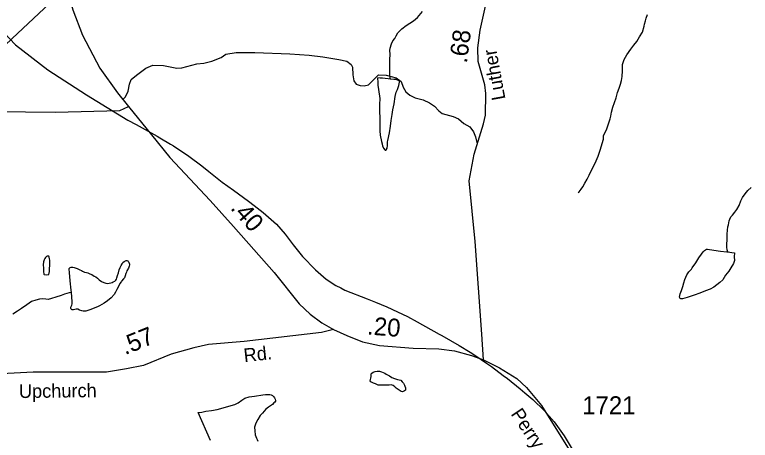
# Model space of a CAD drawing. Extents: x 2126262 to 2293712, y 749403 to 919119.
# Drawn here: x 2200040 to 2205182, y 790975 to 793949 of the extents above; entities that cross this region are included whole.
import ezdxf

# ---------------------------------------------------------------- set-up
doc = ezdxf.new("R2010")
doc.units = 0
for name, color, linetype in [('Exist Hydrographic Misc Water Feature', 7, 'Continuous'), ('Exist Road Non-System Type 51', 7, 'Continuous'), ('Exist Road Secondary Mileage Hundredths English Label', 7, 'Continuous'), ('Exist Road Secondary Type 41 Attributed', 7, 'Continuous'), ('Exist Road Secondary Type 51 Attributed', 7, 'Continuous'), ('Exist Road Secondary Type 51 Label', 7, 'Continuous'), ('Exist Road Secondary Type 51 Number Label', 7, 'Continuous'), ('Exist Utilities Electrical Transmission Line', 7, 'Continuous')]:
    doc.layers.add(name, color=color, linetype=linetype)

msp = doc.modelspace()

# ---------------------------------------------------------------- linework, layer by layer
at = {"layer": 'Exist Hydrographic Misc Water Feature'}
msp.add_line((2203455.6, 791428.6), (2203484.2, 791407.2), dxfattribs=at)
for points in [[(2202664.6, 793498.9), (2202664.6, 793508.9), (2202662.7, 793526.8), (2202662.5, 793564.8), (2202662.1, 793592.8), (2202661.9, 793632.8), (2202663.7, 793672.8), (2202663.3, 793698.7), (2202665.2, 793714.8), (2202673.2, 793744.8), (2202682.8, 793766.9), (2202697, 793783), (2202706.6, 793801.1), (2202718.5, 793823.2), (2202746.4, 793849.3), (2202776.1, 793873.5), (2202828, 793905.8), (2202855.7, 793930), (2202891.3, 793970.3)], [(2199852.5, 793945.6), (2199881.2, 793910.2), (2200046.2, 793737.6), (2200273, 793563.4)], [(2199852.5, 793945.6), (2199881.2, 793910.2), (2200046.2, 793737.6), (2200273, 793563.4)], [(2203979.6, 792706.2), (2203985.7, 792712.3), (2203999.7, 792730.3), (2204011.3, 792746.5), (2204025.1, 792772.5), (2204041.1, 792800.6), (2204054.8, 792826.7), (2204070.6, 792858.7), (2204088.4, 792892.9), (2204104.2, 792927), (2204118, 792961.1), (2204131.7, 793003.2), (2204155.1, 793079.3), (2204156.9, 793103.3), (2204178.7, 793151.5), (2204192.4, 793193.5), (2204202.2, 793221.6), (2204208, 793239.6), (2204211.9, 793267.7), (2204221.7, 793301.7), (2204233.4, 793335.8), (2204245.1, 793367.8), (2204254.9, 793405.9), (2204264.6, 793435.9), (2204274.4, 793464), (2204282.2, 793490), (2204286.1, 793516), (2204288, 793556), (2204289.4, 793602), (2204301.1, 793636.1), (2204318.9, 793668.2), (2204346.6, 793708.4), (2204368.3, 793736.5), (2204388.4, 793762.7), (2204408.1, 793794.8), (2204428, 793826.9), (2204439.7, 793869), (2204443.4, 793883), (2204449.3, 793907), (2204455.1, 793925.1), (2204462.9, 793951.1)], [(2200273, 793563.4), (2200542.1, 793387.8), (2200831.2, 793211.8), (2200888.8, 793180.9)], [(2200273, 793563.4), (2200542.1, 793387.8), (2200831.2, 793211.8), (2200888.8, 793180.9)], [(2202664.6, 793498.9), (2202650.6, 793500.8), (2202630.7, 793502.7), (2202610.6, 793504.5), (2202594.6, 793506.4), (2202578.6, 793508.2), (2202577, 793500.2), (2202578.8, 793482.3), (2202579.3, 793456.3), (2202583.4, 793426.3), (2202591.6, 793364.4), (2202589.9, 793322.4), (2202590.3, 793278.4), (2202592.6, 793220.5), (2202593, 793178.5), (2202593.2, 793138.5), (2202595.5, 793106.5), (2202603.9, 793062.6), (2202608, 793046.6), (2202611.9, 793030.7), (2202620.1, 793014.7), (2202626.2, 793006.7), (2202630.1, 793002.8), (2202634.2, 793002.8), (2202638.1, 793004.9), (2202640.2, 793008.9), (2202644.1, 793016.9), (2202645.9, 793034.9), (2202645.9, 793052.9), (2202645.9, 793060.9), (2202647.7, 793070.9), (2202659.4, 793123), (2202667.2, 793169), (2202672.6, 793209), (2202678.5, 793251.1), (2202684.2, 793285), (2202691.8, 793325.1), (2202699.6, 793377.1), (2202707.4, 793407.2), (2202715.2, 793427.3), (2202725.3, 793455.3), (2202726.9, 793465.3), (2202728.9, 793477.3), (2202731, 793487.3), (2202716.8, 793491.2), (2202706.6, 793495.1), (2202690.6, 793497.1), (2202668.7, 793498.9), (2202664.6, 793498.9)], [(2200888.8, 793180.9), (2200973.1, 793135.8), (2201035.8, 793100.1)], [(2200888.8, 793180.9), (2200973.1, 793135.8), (2201035.8, 793100.1)], [(2201035.8, 793100.1), (2201055.1, 793089.1), (2201129.1, 793044.1)], [(2201035.8, 793100.1), (2201055.1, 793089.1), (2201129.1, 793044.1)], [(2201129.1, 793044.1), (2201149.2, 793031.8), (2201258.1, 792959.7)], [(2201258.1, 792959.7), (2201349.1, 792892.5), (2201398.4, 792853.4)], [(2201258.1, 792959.7), (2201349.1, 792892.5), (2201398.4, 792853.4)], [(2201398.4, 792853.4), (2201491.5, 792779.7), (2201570, 792722.2)], [(2201398.4, 792853.4), (2201491.5, 792779.7), (2201570, 792722.2)], [(2205024.1, 792291.6), (2205020.2, 792305.5), (2205017.9, 792325.5), (2205017.9, 792347.5), (2205019.6, 792373.5), (2205019.4, 792399.5), (2205021.4, 792415.5), (2205023.1, 792443.5), (2205024.9, 792467.5), (2205028.8, 792479.6), (2205030.9, 792493.5), (2205034.5, 792507.6), (2205038.7, 792519.6), (2205046.6, 792535.6), (2205056.5, 792547.7), (2205074.3, 792569.8), (2205088.1, 792587.9), (2205103.9, 792616), (2205115.5, 792648.1), (2205127.6, 792672.1), (2205145.5, 792696.3), (2205165.2, 792720.4), (2205189.2, 792740.5)], [(2201570, 792722.2), (2201674, 792646.3), (2201713.3, 792616.4)], [(2201570, 792722.2), (2201674, 792646.3), (2201713.3, 792616.4)], [(2201713.3, 792616.4), (2201778.1, 792567.1), (2201869.2, 792485.7), (2201931.3, 792414.7), (2201986.9, 792340.9)], [(2201713.3, 792616.4), (2201778.1, 792567.1), (2201869.2, 792485.7), (2201931.3, 792414.7), (2201986.9, 792340.9)], [(2201986.9, 792340.9), (2202052.1, 792259.3), (2202142.1, 792165.4), (2202217.3, 792100.9)], [(2205024.1, 792291.6), (2205052.2, 792287.8), (2205072.1, 792283.9), (2205070.4, 792257.9), (2205070.6, 792231.9), (2205064.9, 792209.9), (2205044.8, 792179.8), (2205031.1, 792155.7), (2205009.3, 792129.5), (2204989.6, 792097.4), (2204969.5, 792077.3), (2204927.9, 792045), (2204902.1, 792030.8), (2204868, 792018.6), (2204830.3, 792002.3), (2204790.3, 791988.1), (2204740.7, 791971.7), (2204708.7, 791963.5), (2204696.6, 791963.4), (2204690.7, 791965.4), (2204686.6, 791975.3), (2204688.4, 791987.4), (2204692.3, 791999.4), (2204702.2, 792021.5), (2204710, 792049.5), (2204717.9, 792075.5), (2204723.7, 792099.6), (2204739.5, 792131.6), (2204753.4, 792151.8), (2204771.1, 792171.9), (2204775.2, 792179.9), (2204800.8, 792214.1), (2204822.7, 792250.2), (2204840.4, 792276.3), (2204852.5, 792292.4), (2204862.1, 792300.4), (2204876, 792310.5), (2204884, 792310.6), (2204928.1, 792302.9), (2204974.1, 792297.2), (2205018.1, 792291.5), (2205024.1, 792291.6)], [(2200279, 792132.9), (2200283.1, 792155), (2200286.6, 792216.9), (2200286.6, 792234.8), (2200284.1, 792242.9), (2200282.3, 792254.9), (2200278.2, 792260.8), (2200274.1, 792262.6), (2200268.3, 792260.7), (2200262, 792258.8), (2200256.4, 792252.7), (2200249.9, 792244.8), (2200246.4, 792236.4), (2200242.5, 792222.8), (2200240.4, 792200.7), (2200240.6, 792178.4), (2200242.7, 792150.5), (2200242.9, 792140.8), (2200244.7, 792134.8), (2200247.4, 792132.8), (2200263.2, 792130.8), (2200275.1, 792132.7), (2200279, 792132.9)], [(2200437.7, 792009.9), (2200435.8, 792024), (2200427.2, 792089.7), (2200422.9, 792148), (2200420.7, 792169.9), (2200420.7, 792175.9), (2200428.5, 792181.7), (2200434.4, 792184), (2200440.4, 792183.9), (2200446.7, 792183.8), (2200454.9, 792182.1), (2200476.7, 792174.4), (2200494.9, 792166.4), (2200506.6, 792160.5), (2200514.4, 792156.5), (2200527.1, 792150.5), (2200542.9, 792146.5), (2200550.7, 792144.5), (2200565, 792138.8), (2200579, 792133), (2200595.2, 792122.8), (2200606.9, 792117), (2200619.4, 792107.4), (2200631.3, 792097.1), (2200647.1, 792085.3), (2200663.2, 792077.6), (2200677.6, 792071.9), (2200685.6, 792071.4), (2200701.2, 792073.9), (2200711.2, 792075.6), (2200721.1, 792077.9), (2200728.9, 792081.9), (2200739.3, 792088.1), (2200747.1, 792094.2), (2200751, 792100.1), (2200754.9, 792110), (2200758.8, 792126.1), (2200764.8, 792146.3), (2200770.5, 792166.1), (2200778.3, 792182.4), (2200784.4, 792196.4), (2200790.4, 792208.2), (2200795.9, 792216.6), (2200806.2, 792224.4), (2200814.2, 792228.5), (2200818.3, 792230.3), (2200824.2, 792230.6), (2200830.2, 792228.5), (2200833.9, 792224.7), (2200838, 792218.8), (2200842.3, 792206.8), (2200842.7, 792200.6), (2200840.6, 792190.8), (2200836.3, 792178.5), (2200824.6, 792158.7), (2200820.7, 792150.4), (2200816.8, 792140.4), (2200812.9, 792124.4), (2200810.7, 792116.6), (2200807.2, 792110.7), (2200801.2, 792102.6), (2200787.1, 792086.5), (2200783.4, 792082.2), (2200775.4, 792070.4), (2200765.4, 792050.1), (2200753.5, 792028.3), (2200745.9, 792010), (2200736, 791994), (2200714.1, 791969.7), (2200689.9, 791949.8), (2200665.9, 791933.6), (2200632.5, 791915.6), (2200618.3, 791907.1), (2200588.6, 791895), (2200572.6, 791888.9), (2200550.9, 791882.8), (2200536.7, 791876.9), (2200528.5, 791876.5), (2200518.9, 791876.7), (2200508.6, 791878.7), (2200492.4, 791884.4), (2200480.8, 791890.2), (2200474.6, 791892.3), (2200468.9, 791892.4), (2200450.8, 791886.2), (2200442.6, 791886.2), (2200436.7, 791887.9), (2200434.6, 791891.9), (2200432.8, 791897.9), (2200432.8, 791906), (2200434.4, 791910.2), (2200440.2, 791919.9), (2200442.4, 791928.1), (2200442, 791943.9), (2200440.4, 791974.2), (2200437.7, 792009.9)], [(2202217.3, 792100.9), (2202284.2, 792056.7), (2202318.8, 792039.4)], [(2202217.3, 792100.9), (2202284.2, 792056.7), (2202318.8, 792039.4)], [(2200437.7, 792009.9), (2200387.7, 791995.5), (2200365.9, 791987.5), (2200328.4, 791975.3), (2200298.1, 791964.9), (2200274.1, 791958.7), (2200257.9, 791960.8), (2200236.1, 791962.5), (2200214, 791960.5), (2200188.3, 791954.3), (2200158.2, 791944.2), (2200124.8, 791921.7), (2200088.5, 791895.5), (2200060.8, 791877.4), (2200027, 791855.3)], [(2202318.8, 792039.4), (2202348.2, 792024.9), (2202504.2, 791963.3)], [(2202318.8, 792039.4), (2202348.2, 792024.9), (2202504.2, 791963.3)], [(2202504.2, 791963.3), (2202562.2, 791940.4), (2202641.2, 791907.3), (2202716, 791873.4)], [(2202504.2, 791963.3), (2202562.2, 791940.4), (2202641.2, 791907.3), (2202716, 791873.4)], [(2202716, 791873.4), (2202786.2, 791839.1), (2202854.4, 791803), (2203008.2, 791717.3), (2203026.7, 791706.7)], [(2202716, 791873.4), (2202786.2, 791839.1), (2202854.4, 791803), (2203008.2, 791717.3), (2203026.7, 791706.7)], [(2203026.7, 791706.7), (2203146.2, 791637.8), (2203222.9, 791590.2)], [(2203026.7, 791706.7), (2203146.2, 791637.8), (2203222.9, 791590.2)], [(2203222.9, 791590.2), (2203264.1, 791564.6), (2203337.7, 791514.4)], [(2203222.9, 791590.2), (2203264.1, 791564.6), (2203337.7, 791514.4)], [(2203337.7, 791514.4), (2203373, 791490.2), (2203455.6, 791428.6)], [(2203337.7, 791514.4), (2203373, 791490.2), (2203455.6, 791428.6)], [(2202625.4, 791359.3), (2202601.6, 791359.2), (2202581.5, 791361), (2202563.3, 791369.1), (2202547.3, 791374.7), (2202539.5, 791378.8), (2202533.3, 791380.5), (2202529.4, 791384.7), (2202525.3, 791390.6), (2202529.2, 791408.7), (2202531.1, 791420.6), (2202531.1, 791432.8), (2202532.9, 791438.6), (2202536.8, 791444.5), (2202546.7, 791450.7), (2202560.6, 791455.1), (2202575, 791457), (2202591.1, 791457), (2202604.9, 791453.3), (2202626.6, 791443.5), (2202636.7, 791437.5), (2202659.4, 791425.5), (2202677.1, 791413.6), (2202695.3, 791405.9), (2202715.2, 791400.1), (2202727.1, 791397.9), (2202739.2, 791394.1), (2202749.4, 791384), (2202757.4, 791374.2), (2202765.4, 791360.4), (2202767.3, 791354.1), (2202771.8, 791342.4), (2202771.4, 791332.4), (2202771.6, 791326.2), (2202765.6, 791320.3), (2202751.7, 791314.2), (2202741.9, 791316.1), (2202735.7, 791319.9), (2202719.5, 791330), (2202705.6, 791339.9), (2202697.6, 791348), (2202685.5, 791357.5), (2202671.3, 791361.7), (2202657.2, 791361.4), (2202639.5, 791359.2), (2202625.4, 791359.3)], [(2203484.2, 791407.2), (2203574.2, 791335.3), (2203605.7, 791307.8)], [(2203484.2, 791407.2), (2203574.2, 791335.3), (2203605.7, 791307.8)], [(2201408.6, 790973.1), (2201323.5, 791168.5), (2201329.5, 791168.4), (2201349.4, 791172.8), (2201377, 791178.7), (2201415.2, 791183.1), (2201455.4, 791189.2), (2201578.8, 791226.1), (2201602.6, 791236.3), (2201626.8, 791256.6), (2201648.3, 791268.8), (2201678.5, 791278.8), (2201716.6, 791283.2), (2201774.4, 791293.5), (2201792.3, 791295.7), (2201814.2, 791295.6), (2201824, 791295.8), (2201834.1, 791291.8), (2201842.3, 791288.1), (2201850.3, 791280), (2201856.7, 791272.2), (2201860.5, 791262.3), (2201862.6, 791254.3), (2201862.4, 791248.2), (2201858.9, 791242.2), (2201852.3, 791235.9), (2201842.7, 791226), (2201815, 791205.9), (2201794.9, 791191.9), (2201771.4, 791165.4), (2201757.2, 791147.2), (2201739.4, 791121.1), (2201725.6, 791095.2), (2201717.8, 791073.3), (2201715.8, 791067.1), (2201717.8, 791041.2), (2201722.1, 791013.4), (2201730.5, 790989.4), (2201734.4, 790979.5), (2201738.7, 790969.5)], [(2203605.7, 791307.8), (2203661.1, 791259.8), (2203741.1, 791182.7), (2203810.2, 791105)], [(2203605.7, 791307.8), (2203661.1, 791259.8), (2203741.1, 791182.7), (2203810.2, 791105)], [(2203810.2, 791105), (2203881.1, 791007.4), (2203944.1, 790902)]]:
    msp.add_lwpolyline(points, dxfattribs=at)
at = {"layer": 'Exist Road Non-System Type 51'}
msp.add_lwpolyline([(2200796.2, 793357.1), (2200815.4, 793375.2), (2200833.5, 793414.3), (2200841.9, 793464.5), (2200854.5, 793496.7), (2200890.7, 793527.4), (2200957.7, 793574.9), (2201006.6, 793595.8), (2201079.8, 793593.7), (2201125.9, 793584), (2201173.3, 793575.6), (2201208.2, 793578.4), (2201314.3, 793604.9), (2201363.1, 793609.1), (2201417.6, 793624.5), (2201483.1, 793649.6), (2201515.9, 793672.7), (2201588.5, 793683.8), (2201718.3, 793685.2), (2201963.9, 793675.5), (2202097.9, 793667.1), (2202194.9, 793655.2), (2202306.5, 793635.6), (2202362.3, 793623.1), (2202393, 793600.7), (2202401.4, 793582.6), (2202402.8, 793528.1), (2202409.8, 793487.6), (2202426.5, 793462.5), (2202454.4, 793454.1), (2202483.7, 793451.3), (2202514.4, 793459.7), (2202561.9, 793507.1), (2202584.2, 793529.5), (2202637.3, 793525.3), (2202705.6, 793507.1), (2202741.2, 793481.3), (2202756.6, 793443.6), (2202774.7, 793410.1), (2202801.2, 793386.3), (2202840.3, 793368.2), (2202896.1, 793354.2), (2202940.8, 793333.3), (2202975.7, 793310.9), (2203005, 793276), (2203028.7, 793259.2), (2203104.1, 793238.3), (2203141.7, 793220.1), (2203179.4, 793189.4), (2203222.3, 793165.3), (2203248.2, 793130.4), (2203260.7, 793096.2), (2203274, 793046.6)], dxfattribs=at)
at = {"layer": 'Exist Road Secondary Type 41 Attributed'}
for points in [[(2203317.7, 791536.4), (2203304.4, 791717.7), (2203259, 792363.7), (2203216.5, 792789), (2203251.4, 792974.8), (2203316.2, 793186.4), (2203331.6, 793247.8), (2203333.7, 793398), (2203326.7, 793459.4), (2203280.7, 793622.9), (2203277.9, 793716.5), (2203293.9, 793840.1), (2203349.7, 794095.7), (2203445.3, 794470.7), (2203456.5, 794560.1), (2203462.1, 794650.9), (2203472.5, 794986.8), (2203446, 795053.8)], [(2202269.6, 791750.1), (2202184.6, 791727.4), (2201643.1, 791666), (2201394.7, 791643.6), (2201291.4, 791621.3), (2201135.1, 791576.6), (2200941.4, 791498.4), (2200821.4, 791473.3), (2200681.8, 791450.9), (2200168.3, 791450.9), (2199813.8, 791431.4), (2199736.6, 791409.7), (2199672.4, 791365), (2199627.8, 791281.2), (2199597.1, 791183.4), (2199602.7, 791116.4), (2199633.4, 791007.4)]]:
    msp.add_lwpolyline(points, dxfattribs=at)
at = {"layer": 'Exist Road Secondary Type 51 Attributed'}
for points in [[(2199855.2, 798096.1), (2199909, 797954.3), (2199996.9, 797807.7), (2200090.4, 797666.6), (2200177.6, 797480.2), (2200209.7, 797357.2), (2200228.6, 797105.1), (2200220.2, 796922.2), (2200209, 796768.5), (2200211.1, 796434), (2200215.3, 796232.9), (2200231.3, 795781), (2200254.4, 795273.3), (2200258.6, 795055.4), (2200263.4, 794955.6), (2200276, 794740.5), (2200301.8, 794537.2), (2200346.5, 794327.7), (2200447.7, 793983.4), (2200513.2, 793806.1), (2200635.4, 793574.9), (2200759.6, 793403.1), (2200836.3, 793306.7)], [(2199289.4, 793279.5), (2200323.4, 793268.3), (2200776.3, 793278.8), (2200836.3, 793306.7)], [(2200836.3, 793306.7), (2200996.2, 793108.4), (2201124.6, 792952), (2201407.2, 792651), (2201570.5, 792469.4), (2201853.1, 792147.5), (2202028.2, 791928.9), (2202105, 791856.3), (2202187.3, 791794.8), (2202269.6, 791750.1)], [(2202269.6, 791750.1), (2202361.8, 791706.8), (2202472, 791663.5), (2202591.3, 791637.7), (2202825.8, 791619.5), (2203005.8, 791613.9), (2203114, 791599.3), (2203232.6, 791568.5), (2203317.7, 791536.4)], [(2203317.7, 791536.4), (2203429.4, 791481.9), (2203550.8, 791407.9), (2203617.8, 791345), (2203723.1, 791218.6), (2203940.1, 790870.1), (2204015.5, 790730.5), (2204080.4, 790616.6), (2204119.5, 790542.6), (2204201.8, 790407.1), (2204434.7, 790025.7), (2204693.3, 789693.2), (2204857.3, 789487.7), (2204980.8, 789330.7), (2205097.4, 789187.4)]]:
    msp.add_lwpolyline(points, dxfattribs=at)
at = {"layer": 'Exist Utilities Electrical Transmission Line'}
msp.add_lwpolyline([(2205472.6, 800039.6), (2204953.7, 799526.8), (2204834, 799410.7), (2204766, 799324.5), (2204652.4, 799176.4), (2204439, 798896.1), (2204099.8, 798455.5), (2203319.9, 797434.6), (2202819.3, 796771.8), (2202272.8, 796047.2), (2202045.3, 795748.9), (2201863.9, 795506.5), (2201758, 795412.5), (2201604.3, 795268.3), (2201223.1, 794905.6), (2200620.2, 794344.7), (2200023.3, 793781.9), (2199620.1, 793401.3), (2199181, 793002.6), (2199116.9, 792960.5), (2198879.4, 792800.2), (2198649.6, 792651.8), (2196804, 791422.8)], dxfattribs=at)

# ---------------------------------------------------------------- texts
at = {"layer": 'Exist Road Secondary Mileage Hundredths English Label'}
for s, rotation, p in [('.68', 82.6025, (2203200.5, 793605.7)), ('.40', 311.2759, (2201543.4, 792595)), ('.20', 355.5715, (2202500.6, 791714.9)), ('.57', 21.9773, (2200811.1, 791569.8))]:
    msp.add_text(s, height=125, rotation=rotation, dxfattribs=at).set_placement(p)
at = {"layer": 'Exist Road Secondary Type 51 Label'}
for s, rotation, p in [('Luther', 100.4777, (2203471.2, 793360.1)), ('Rd.', 6.4062, (2201645.8, 791520.6)), ('Upchurch', 0.663, (2200070.2, 791270.2)), ('Perry', 303.8092, (2203504.5, 791158.7))]:
    msp.add_text(s, height=95, rotation=rotation, dxfattribs=at).set_placement(p)
at = {"layer": 'Exist Road Secondary Type 51 Number Label'}
msp.add_text('1721', height=125, dxfattribs=at).set_placement((2204007.6, 791157.6))

doc.saveas('drawing.dxf')
